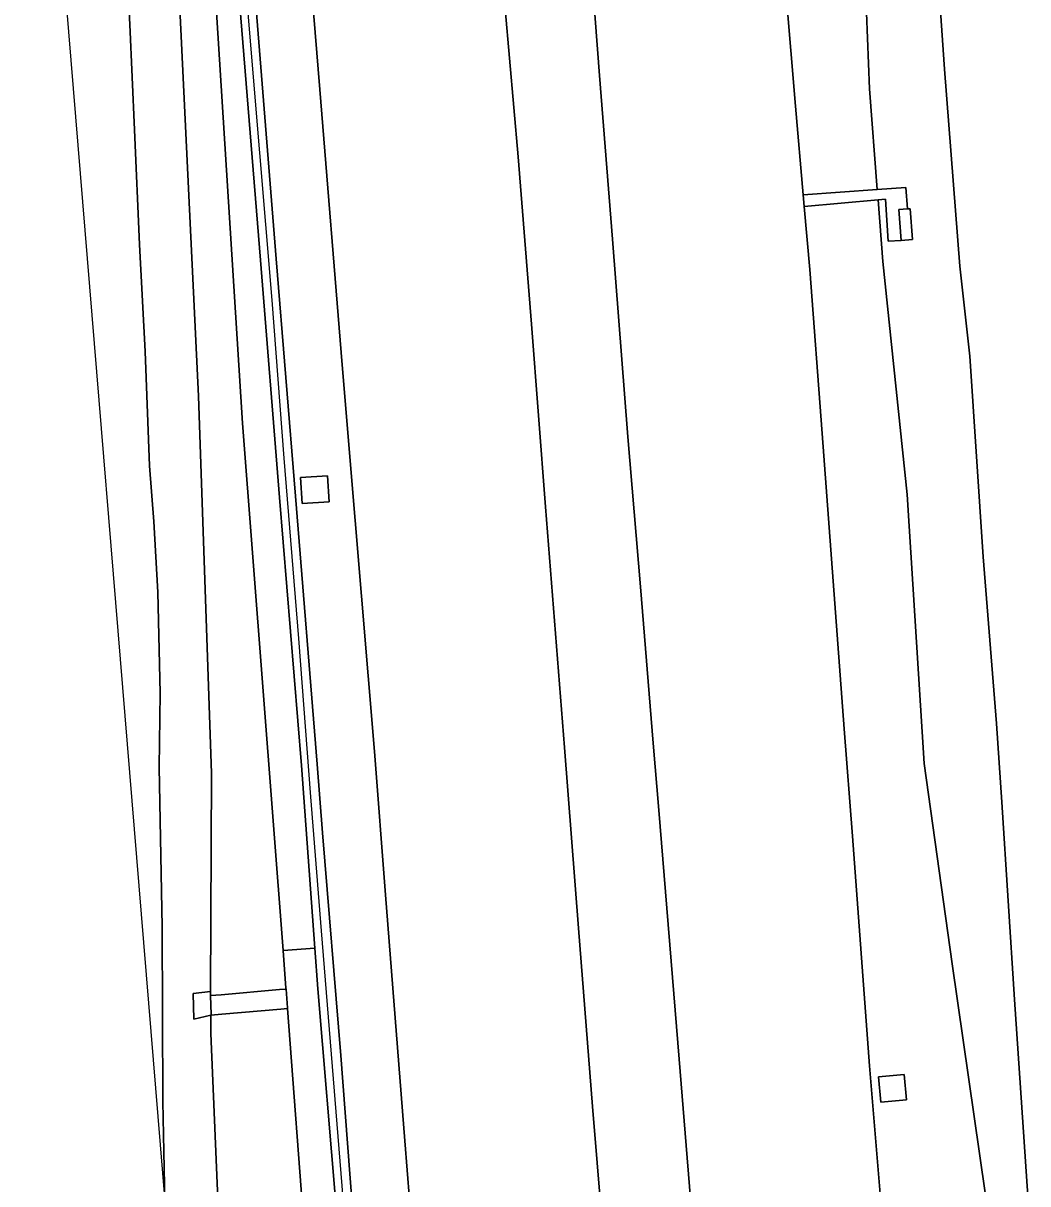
# Model space of a CAD drawing. Extents: x 157692 to 159674, y 381452 to 383291.
# Drawn here: x 157774.6 to 157838, y 382160.9 to 382234.2 of the extents above; entities that cross this region are included whole.
import ezdxf

# ---------------------------------------------------------------- set-up
doc = ezdxf.new("R2010")
doc.units = 0
for name, color, linetype in [('IMGEO_Berm_groen', 7, 'Continuous'), ('IMGEO_Geluidsscherm', 7, 'Continuous'), ('IMGEO_Muur', 7, 'Continuous'), ('IMGEO_Rijbaan_autosnelweg', 7, 'Continuous'), ('IMGEO_Rijbaan_autoweg', 7, 'Continuous'), ('IMGEO_Terreindeel_gesloten', 7, 'Continuous'), ('IMGEO_Terreindeel_open', 7, 'Continuous'), ('IMGEO_Voetpad_op_trap', 7, 'Continuous')]:
    doc.layers.add(name, color=color, linetype=linetype)

msp = doc.modelspace()

# ---------------------------------------------------------------- linework, layer by layer
at = {"layer": 'IMGEO_Berm_groen'}
for points in [[(157795.378, 382159.584), (157799.001, 382159.889), (157798.708, 382163.592), (157797.492, 382179.144), (157796.787, 382188.174), (157795.576, 382202.774), (157794.752, 382212.607), (157793.341, 382229.975), (157792.463, 382240.81), (157791.633, 382250.213), (157786.993, 382261.209), (157788.288, 382247.074), (157789.224, 382236.161), (157790.581, 382219.288), (157791.795, 382204.312), (157793.176, 382187.377), (157793.508, 382183.045), (157794.663, 382168.981)], [(157786.428, 382173.037), (157786.439, 382172.768), (157787.099, 382172.825), (157790.783, 382173.147), (157791.202, 382173.184), (157791.198, 382173.235), (157791.018, 382175.616), (157788.455, 382208.909), (157786.569, 382238.878), (157782.912, 382259.939), (157782.342, 382258.245), (157784.437, 382236.426), (157785.674, 382210.623), (157786.506, 382186.813)], [(157782.912, 382259.939), (157786.569, 382238.878), (157788.455, 382208.909), (157791.018, 382175.616), (157793.019, 382175.767), (157792.18, 382187.296), (157790.798, 382204.231), (157789.584, 382219.208), (157788.227, 382236.079), (157787.292, 382246.985), (157786.641, 382254.093)], [(157827.308, 382247.516), (157821.541, 382250.28), (157822.515, 382239.249), (157823.365, 382228.929), (157823.856, 382223.34), (157828.535, 382223.671), (157828.053, 382230.028), (157827.409, 382246.033)], [(157793.919, 382203.95), (157792.216, 382203.844), (157792.115, 382205.49), (157793.817, 382205.596)], [(157800.711, 381952.066), (157802.899, 381925.626), (157811.177, 381919.927), (157809.003, 381947.382), (157806.554, 381976.314), (157804.251, 382007.559), (157801.66, 382039.066), (157799.337, 382067.991), (157797.353, 382095.194), (157794.801, 382126.903), (157792.408, 382157.181), (157791.295, 382171.951), (157790.866, 382171.915), (157787.157, 382171.595), (157786.463, 382171.535), (157786.454, 382170.378), (157788.041, 382133.058), (157789.661, 382095.795), (157791.99, 382060.266), (157794.426, 382032.265), (157795.89, 382012.988), (157797.412, 381991.95), (157798.856, 381974.49), (157800.158, 381959.539)], [(157830.381, 382166.193), (157828.752, 382166.047), (157828.61, 382167.649), (157830.238, 382167.794)]]:
    msp.add_lwpolyline(points, close=True, dxfattribs=at)
for points in [[(157817.13, 382155.276), (157816.024, 382168.767), (157814.738, 382184.479), (157814.389, 382188.718), (157813.578, 382198.581), (157812.788, 382208.043), (157811.808, 382220.538), (157811.001, 382230.86), (157810.124, 382242.227), (157809.231, 382252.545), (157803.033, 382258.395), (157803.998, 382247.535), (157805.033, 382235.086), (157805.86, 382225.726), (157806.708, 382215.177), (157807.594, 382203.638), (157808.796, 382188.43), (157809.668, 382177.034), (157810.554, 382165.763), (157811.462, 382154.84)], [(157827.409, 382246.033), (157828.053, 382230.028), (157828.535, 382223.671), (157830.335, 382223.799), (157830.434, 382222.444), (157830.603, 382222.456), (157830.752, 382220.508), (157830.052, 382220.459), (157829.223, 382220.401), (157829.053, 382223.062), (157828.584, 382223.019), (157828.878, 382219.133), (157830.426, 382204.413), (157831.491, 382187.43), (157833.256, 382174.783), (157836.049, 382155.49)], [(157838.039, 382160.119), (157837.195, 382172.519), (157836.409, 382184.983), (157836.063, 382189.959), (157835.217, 382200.466), (157834.376, 382213.155), (157833.748, 382218.821), (157832.772, 382231.269), (157831.816, 382245.356)], [(157780.863, 382243.76), (157781.348, 382234.081), (157781.63, 382227.435), (157781.957, 382220.203), (157782.302, 382213.445), (157782.585, 382206.224), (157782.858, 382202.707), (157783.11, 382198.241), (157783.247, 382191.874), (157783.195, 382187.192), (157783.38, 382177.121), (157783.433, 382166.085), (157783.56, 382159.772)], [(157788.041, 382133.058), (157786.454, 382170.378), (157786.463, 382171.535), (157785.376, 382171.289), (157785.33, 382172.896), (157786.428, 382173.037), (157786.506, 382186.813), (157785.674, 382210.623), (157784.437, 382236.426)], [(157836.049, 382155.49), (157833.256, 382174.783), (157831.491, 382187.43), (157830.426, 382204.413), (157828.878, 382219.133), (157828.584, 382223.019), (157823.922, 382222.588), (157824.272, 382218.612), (157825.052, 382208.259), (157826.445, 382189.613), (157826.976, 382182.845), (157828.055, 382168.329), (157828.96, 382157.468)]]:
    msp.add_lwpolyline(points, dxfattribs=at)
at = {"layer": 'IMGEO_Geluidsscherm'}
for points in [[(157792.763, 382185.327), (157792.002, 382195.328), (157791.083, 382206.702), (157790.323, 382216.682), (157789.156, 382230.761), (157788.07, 382243.716), (157787.088, 382255.504)], [(157814.143, 381915.331), (157812.598, 381934.435), (157811.051, 381954.351), (157809.461, 381974.307), (157807.669, 381997.3), (157806.333, 382014.789), (157804.4, 382038.141), (157802.589, 382060.726), (157800.649, 382085.744), (157798.68, 382109.012), (157797.198, 382130.762), (157795.119, 382156.097), (157793.445, 382176.861), (157792.763, 382185.327)]]:
    msp.add_lwpolyline(points, dxfattribs=at)
at = {"layer": 'IMGEO_Muur'}
msp.add_lwpolyline([(157795.378, 382159.584), (157794.663, 382168.981), (157793.508, 382183.045), (157793.176, 382187.377), (157791.795, 382204.312), (157790.581, 382219.288), (157789.224, 382236.161), (157788.288, 382247.074), (157786.993, 382261.209), (157786.641, 382254.093), (157787.292, 382246.985), (157788.227, 382236.079), (157789.584, 382219.208), (157790.798, 382204.231), (157792.18, 382187.296), (157793.019, 382175.767), (157793.219, 382173.193), (157794.36, 382159.393)], dxfattribs=at)
at = {"layer": 'IMGEO_Rijbaan_autosnelweg'}
for points in [[(157811.462, 382154.84), (157810.554, 382165.763), (157809.668, 382177.034), (157808.796, 382188.43), (157807.594, 382203.638), (157806.708, 382215.177), (157805.86, 382225.726), (157805.033, 382235.086), (157803.998, 382247.535), (157803.033, 382258.395), (157802.643, 382255.336), (157799.273, 382252.442), (157794.695, 382262.871), (157791.633, 382250.213), (157792.463, 382240.81), (157793.341, 382229.975), (157794.752, 382212.607), (157795.576, 382202.774), (157796.787, 382188.174), (157797.492, 382179.144), (157798.708, 382163.592), (157799.001, 382159.889)], [(157828.96, 382157.468), (157828.055, 382168.329), (157826.976, 382182.845), (157826.445, 382189.613), (157825.052, 382208.259), (157824.272, 382218.612), (157823.922, 382222.588), (157823.856, 382223.34), (157823.365, 382228.929), (157822.515, 382239.249), (157821.541, 382250.28), (157817.469, 382248.968), (157813.584, 382252.14), (157809.991, 382251.988), (157809.231, 382252.545), (157810.124, 382242.227), (157811.001, 382230.86), (157811.808, 382220.538), (157812.788, 382208.043), (157813.578, 382198.581), (157814.389, 382188.718), (157814.738, 382184.479), (157816.024, 382168.767), (157817.13, 382155.276)]]:
    msp.add_lwpolyline(points, dxfattribs=at)
at = {"layer": 'IMGEO_Rijbaan_autoweg'}
msp.add_lwpolyline([(157774.609, 382268.231), (157776.114, 382250), (157783.56, 382159.772), (157783.433, 382166.085), (157783.38, 382177.121), (157783.195, 382187.192), (157783.247, 382191.874), (157783.11, 382198.241), (157782.858, 382202.707), (157782.585, 382206.224), (157782.302, 382213.445), (157781.957, 382220.203), (157781.63, 382227.435), (157781.348, 382234.081), (157780.863, 382243.76), (157780.405, 382251.833), (157779.881, 382259.802), (157775.556, 382270.074)], close=True, dxfattribs=at)
msp.add_lwpolyline([(157831.816, 382245.356), (157832.772, 382231.269), (157833.748, 382218.821), (157834.376, 382213.155), (157835.217, 382200.466), (157836.063, 382189.959), (157836.409, 382184.983), (157837.195, 382172.519), (157838.039, 382160.119)], dxfattribs=at)
at = {"layer": 'IMGEO_Terreindeel_gesloten'}
for points in [[(157793.919, 382203.95), (157793.817, 382205.596), (157792.115, 382205.49), (157792.216, 382203.844)], [(157791.295, 382171.951), (157792.408, 382157.181), (157794.505, 382157.339), (157794.459, 382158.547), (157794.36, 382159.393), (157793.219, 382173.193), (157793.019, 382175.767), (157791.018, 382175.616), (157791.198, 382173.235), (157791.202, 382173.184), (157791.291, 382172.001)], [(157786.439, 382172.768), (157786.428, 382173.037), (157785.33, 382172.896), (157785.376, 382171.289), (157786.463, 382171.535), (157786.483, 382171.587)], [(157830.381, 382166.193), (157830.238, 382167.794), (157828.61, 382167.649), (157828.752, 382166.047)]]:
    msp.add_lwpolyline(points, close=True, dxfattribs=at)
at = {"layer": 'IMGEO_Terreindeel_open'}
for points in [[(157823.856, 382223.34), (157823.922, 382222.588), (157828.584, 382223.019), (157829.053, 382223.062), (157829.223, 382220.401), (157830.052, 382220.459), (157829.904, 382222.408), (157830.434, 382222.444), (157830.335, 382223.799), (157828.535, 382223.671)], [(157830.052, 382220.459), (157830.752, 382220.508), (157830.603, 382222.456), (157830.434, 382222.444), (157829.904, 382222.408)]]:
    msp.add_lwpolyline(points, close=True, dxfattribs=at)
at = {"layer": 'IMGEO_Voetpad_op_trap'}
msp.add_lwpolyline([(157787.157, 382171.595), (157790.866, 382171.915), (157791.295, 382171.951), (157791.291, 382172.001), (157791.202, 382173.184), (157790.783, 382173.147), (157787.099, 382172.825), (157786.439, 382172.768), (157786.483, 382171.587), (157786.463, 382171.535)], close=True, dxfattribs=at)

doc.saveas('drawing.dxf')
